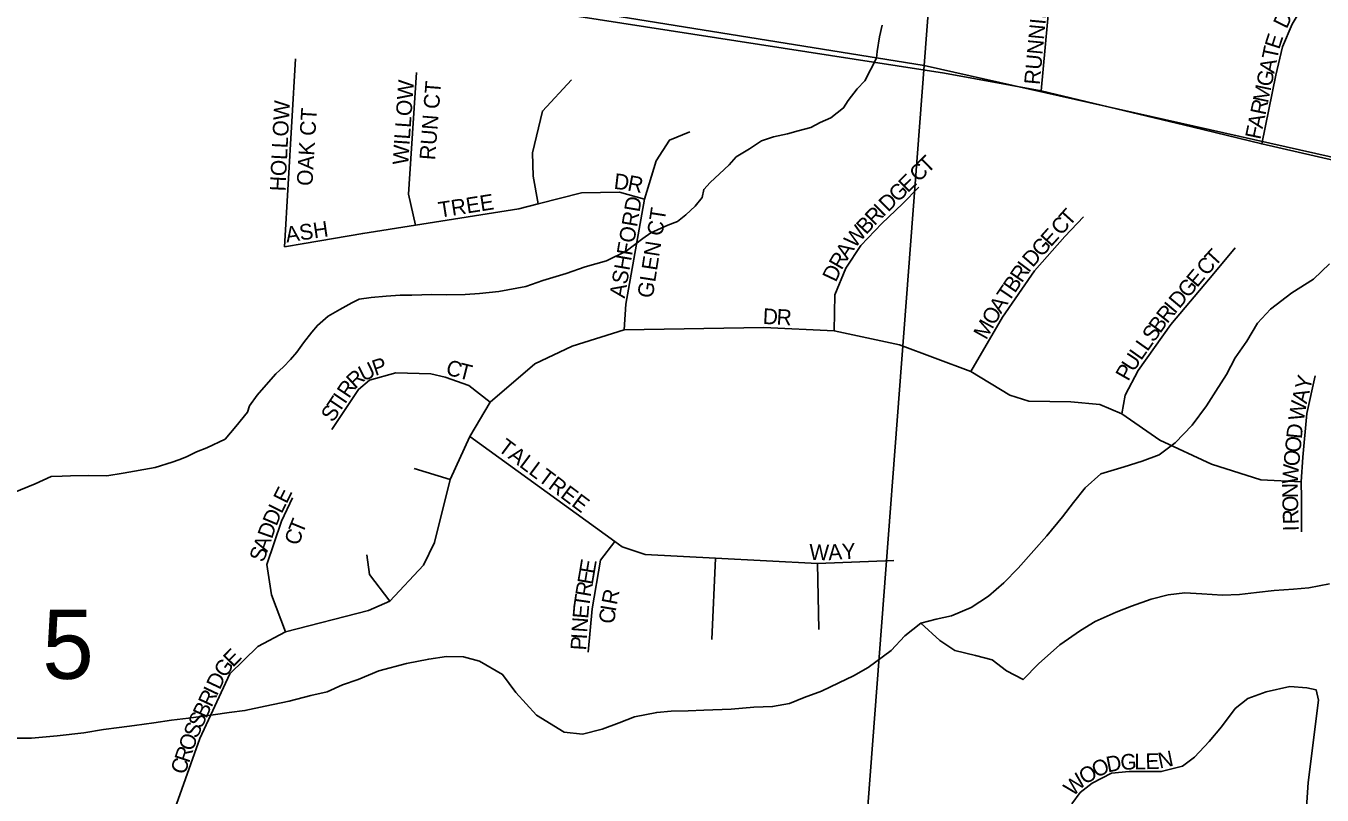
# Model space of a CAD drawing. Extents: x 1310247 to 1552180, y 377264 to 706493.
# Drawn here: x 1416553 to 1420689, y 499172 to 501626 of the extents above; entities that cross this region are included whole.
import ezdxf

# ---------------------------------------------------------------- set-up
doc = ezdxf.new("R2010")
doc.units = 0
for name, color, linetype in [('GM_X_County_Road', 7, 'Continuous'), ('GM_X_Minor_River', 7, 'Continuous'), ('GM_X_Section', 7, 'Continuous'), ('GM_X_Section_Text', 7, 'Continuous'), ('GM_X_Township_Subdivision', 7, 'Continuous'), ('GM_X_Township_Subdivision_Text', 7, 'Continuous')]:
    doc.layers.add(name, color=color, linetype=linetype)

msp = doc.modelspace()

# ---------------------------------------------------------------- linework, layer by layer
at = {"layer": 'GM_X_County_Road'}
msp.add_lwpolyline([(1415749, 502091.3), (1416875.5, 501900.5), (1417651.8, 501760.2), (1419484.2, 501475.1), (1419792.8, 501418.4), (1420274, 501304.1), (1420497, 501249.5), (1421128.3, 501105.3), (1421506.2, 501017.5), (1421826.8, 500944.1), (1423039.1, 500645.1), (1423316.3, 500584.1), (1423856.7, 500469), (1424610.8, 500293.5), (1424806.2, 500257.1), (1425380.7, 500252.2)], dxfattribs=at)
at = {"layer": 'GM_X_Minor_River'}
for points in [[(1416811, 500190.1), (1416863, 500199), (1416965.2, 500217), (1417019.5, 500234), (1417041.6, 500241.5), (1417065.7, 500251.1), (1417098, 500266.5), (1417130.2, 500279.8), (1417188.6, 500306.8), (1417223.4, 500348.2), (1417260.3, 500393.6), (1417266.7, 500413.6), (1417291.3, 500447.2), (1417320, 500480.7), (1417350.6, 500516.2), (1417375, 500537.8), (1417397.5, 500561.5), (1417417.9, 500585.1), (1417438.5, 500614.8), (1417465.1, 500648.4), (1417483.5, 500670.1), (1417518.1, 500699.5), (1417554.4, 500720.9), (1417592.8, 500742.2), (1417617, 500753.7), (1417655, 500758.9), (1417703, 500764), (1417747, 500767.1), (1417784.9, 500766.3), (1417848.9, 500769), (1417894.8, 500768), (1417954.7, 500768.8), (1418000.6, 500771.9), (1418062.7, 500778.6), (1418148.8, 500794.9), (1418203.1, 500813.8), (1418277.5, 500836.4), (1418337.8, 500857.2), (1418406, 500875.9), (1418468.5, 500906.8), (1418521.3, 500947.8), (1418547.6, 500965.4), (1418602, 500990.3), (1418632.2, 501001.8), (1418658.6, 501023.3), (1418689.1, 501050.8), (1418711.6, 501078.4), (1418716.1, 501104.5), (1418736.5, 501126.1), (1418767, 501153.6), (1418797.6, 501183.1), (1418820.1, 501208.7), (1418862.5, 501233.9), (1418900.9, 501259.2), (1418939.1, 501272.5), (1418983.3, 501281.6), (1419017.4, 501291), (1419057.5, 501302.2), (1419087.8, 501317.6), (1419122.1, 501333), (1419162.6, 501364.3), (1419177.1, 501388.1), (1419205.8, 501425.6), (1419230.3, 501451.2), (1419267.7, 501522.8), (1419270.1, 501544.8), (1419277, 501590.8), (1419285.8, 501628.8)], [(1416522.7, 499353), (1416570.8, 499353.5), (1416653.3, 499361), (1416737.9, 499370.5), (1416800.4, 499380.6), (1416850.8, 499387.1), (1416899.2, 499393.6), (1416961.6, 499401.8), (1417018, 499410.1), (1417072.4, 499416.5), (1417151, 499428.1), (1417201.4, 499434.6), (1417251.8, 499441.1), (1417316.4, 499455.2), (1417393.1, 499470.9), (1417461.9, 499488.9), (1417514.4, 499501.3), (1417563.3, 499523.9), (1417613.9, 499540.4), (1417679, 499568.5), (1417768, 499591.9), (1417838.6, 499605.8), (1417895.1, 499614.1), (1417949.2, 499612.5), (1418001, 499598.9), (1418074, 499556.5), (1418116.4, 499499), (1418182.5, 499426.8), (1418271.2, 499371.9), (1418329.3, 499366.1), (1418392, 499382.2), (1418446.7, 499402.6), (1418495.5, 499421.2), (1418566.1, 499435.1), (1418612.4, 499439.7), (1418666.6, 499440.1), (1418716.9, 499442.6), (1418803.3, 499446), (1418875.7, 499451.8), (1418935.9, 499454), (1418990.4, 499464.3), (1419037.1, 499483), (1419091.9, 499503.4), (1419146.9, 499529.8), (1419193.7, 499552.5), (1419240.7, 499579.1), (1419314.5, 499633.1), (1419358, 499679.9), (1419409.4, 499720.5), (1419457.9, 499733.1), (1419506.4, 499743.6), (1419569.4, 499769.8), (1419624.7, 499806.3), (1419674.1, 499848.9), (1419719.6, 499895.7), (1419769.5, 499952.4), (1419811, 499999.3), (1419860.9, 500060), (1419896.4, 500105), (1419933.9, 500152.1), (1419983.4, 500196.7), (1420058.3, 500218.5), (1420115, 500236.9), (1420169.8, 500257.3), (1420221.1, 500295.8), (1420274.9, 500352.4), (1420320.9, 500413.2), (1420350.4, 500460.5), (1420384, 500513.7), (1420411.7, 500567), (1420449.4, 500620), (1420483.2, 500677.2), (1420524.7, 500722.1), (1420592.4, 500774.2), (1420662, 500818.3), (1420713.6, 500866.9)], [(1416512.4, 500136), (1416582.9, 500164.7), (1416633.2, 500187.7), (1416669.2, 500189), (1416695.2, 500190.5), (1416753.1, 500191.3), (1416811, 500190.1)], [(1419409.4, 499720.5), (1419470, 499664.5), (1419517.2, 499632.9), (1419583, 499616.9), (1419636.7, 499603.2), (1419681.9, 499567.7), (1419735.2, 499540), (1419784.9, 499590.6), (1419852.9, 499650.8), (1419918.5, 499697), (1419965.5, 499725.6), (1420032.6, 499755.7), (1420081.3, 499774.3), (1420144.2, 499796.5), (1420198.8, 499810.8), (1420251.1, 499817.3), (1420305.2, 499813.6), (1420371.3, 499809.6), (1420425.6, 499812), (1420480, 499818.3), (1420536.4, 499824.6), (1420598.7, 499828.8), (1420647, 499833.3), (1420713.6, 499845.3)]]:
    msp.add_lwpolyline(points, dxfattribs=at)
at = {"layer": 'GM_X_Section'}
for points in [[(1414533.6, 506397), (1419763.1, 506010.4), (1419420.1, 501499.9), (1414234.1, 502333.5)], [(1419880.8, 505993.9), (1425189.8, 505587.6), (1424746.1, 500303.3), (1419420.1, 501499.9), (1419763.1, 506010.4)], [(1419420.1, 501499.9), (1419004.7, 496044.9), (1413821.6, 496918.4), (1414234.1, 502333.5)], [(1419420.1, 501499.9), (1424746.1, 500303.3), (1424307.8, 494896.9), (1419004.7, 496044.9)]]:
    msp.add_lwpolyline(points, close=True, dxfattribs=at)
at = {"layer": 'GM_X_Township_Subdivision'}
for points in [[(1419792.8, 501418.4), (1419825.8, 501777.5), (1419857.2, 502127.1), (1419891.5, 502509.5)], [(1420497, 501249.5), (1420542.3, 501469), (1420563.3, 501559.3), (1420593.7, 501631.9), (1420660, 501742)], [(1417378, 500921.1), (1417413.2, 501520.9)], [(1417795.9, 500990.4), (1417774, 501089.5), (1417800, 501477.5)], [(1418188.1, 501058.3), (1418171.9, 501146.9), (1418170, 501220.9), (1418201.5, 501354.2), (1418294.7, 501453.7)], [(1418462.4, 500656.4), (1418467.9, 500737.9), (1418527.1, 501072.9), (1418564.2, 501195), (1418606.7, 501261.7), (1418671.5, 501287.6)], [(1419132.2, 500652.7), (1419134.1, 500767.5), (1419169.2, 500852.6), (1419217.3, 500924.8), (1419284, 500995.1), (1419350.6, 501058.1), (1419402.4, 501111.8)], [(1417378, 500921.1), (1417441, 500932.2), (1417627.8, 500963.7), (1417795.9, 500990.4), (1418125.8, 501042.8), (1418188.1, 501058.3), (1418326.3, 501092.9), (1418447.6, 501095.1), (1418527.1, 501072.9)], [(1419568.9, 500523.2), (1419670.1, 500696.2), (1419772, 500844.4), (1419868.7, 500953.7), (1419927.9, 501017.3)], [(1420050, 500388), (1420061.1, 500448.2), (1420102.3, 500526.2), (1420206.9, 500673.5), (1420344.3, 500835.7), (1420411.8, 500918.3)], [(1417033.9, 499142.6), (1417107.9, 499351.8), (1417204.1, 499559), (1417292.9, 499646), (1417381.7, 499692.3), (1417646.3, 499760.6), (1417714.8, 499790.2), (1417822.1, 499905), (1417857.3, 499977.1), (1417907.3, 500178.9), (1417970.2, 500315.9), (1418034.9, 500425.1), (1418177.4, 500547.2), (1418295.9, 500604.6), (1418462.4, 500656.4), (1418908.3, 500663.8), (1419132.2, 500652.7), (1419341.3, 500608.3), (1419568.9, 500523.2), (1419692.9, 500447.3), (1419754, 500428.8), (1419887.2, 500426.9), (1419979.7, 500417.7), (1420050, 500388), (1420171.2, 500303.8), (1420336.9, 500227), (1420494.1, 500178), (1420622.2, 500171.5)], [(1417529.8, 500338.1), (1417614.9, 500465.8), (1417650.1, 500495.4), (1417733.3, 500519.5), (1417845.5, 500515.5), (1417890.6, 500504.7), (1417966.5, 500478.8), (1418034.9, 500425.1)], [(1420623.7, 500012), (1420623.5, 500119.3), (1420622.2, 500171.5), (1420627.6, 500249.6), (1420641, 500388.9), (1420667.2, 500509.3)], [(1417970.2, 500315.9), (1418432.3, 499981.1), (1418455.5, 499963.5), (1418528.8, 499938.8), (1418753.2, 499927.4), (1419079.5, 499910.8), (1419322.6, 499920)], [(1417792.5, 500214.1), (1417907.3, 500178.9)], [(1417381.7, 499692.3), (1417336.6, 499810.6), (1417322, 499907.4), (1417368.8, 500045.7), (1417404, 500119.7)], [(1418347.7, 499627.3), (1418360.6, 499766.2), (1418386.5, 499921.6), (1418432.3, 499981.1)], [(1417714.8, 499790.2), (1417650.1, 499875.3), (1417640.8, 499938.3)], [(1418741.7, 499668.1), (1418753.2, 499927.4)], [(1419084, 499699.9), (1419079.5, 499910.8)], [(1419891.3, 499143.8), (1419917.8, 499179.8), (1419955.7, 499209.5), (1420017.4, 499241.1), (1420073.6, 499246.7), (1420176, 499246.4), (1420243.8, 499264.1), (1420281.9, 499292.6), (1420329.2, 499342.2), (1420368.4, 499389.4), (1420412.5, 499448.1), (1420452.2, 499479.9), (1420511.1, 499500.7), (1420586.9, 499518), (1420640.7, 499514), (1420670.6, 499506.9), (1420677.9, 499474.6), (1420645.2, 499211.9), (1420623.5, 498891.8)]]:
    msp.add_lwpolyline(points, dxfattribs=at)

# ---------------------------------------------------------------- texts
at = {"layer": 'GM_X_Section_Text'}
msp.add_text('5', height=221, rotation=0, dxfattribs=at).set_placement((1416605.3, 499542.4))
at = {"layer": 'GM_X_Township_Subdivision_Text'}
for s, rotation, p in [('RUNNING', 84.6453, (1419788.2, 501436.6)), ('D', 64.08, (1420576, 501614.3)), ('E', 72.0014, (1420552.5, 501548.7)), ('T', 78.1475, (1420545.7, 501515.6)), ('G', 78.1477, (1420527.6, 501429.5)), ('A', 78.135, (1420536.6, 501472.6)), ('WILLOW', 86.0551, (1417772.9, 501181.2)), ('RUN CT', 85.5158, (1417858.7, 501196.5)), ('M', 78.1399, (1420516.7, 501377.8)), ('HOLLOW', 87.1374, (1417381.3, 501097.4)), ('OAK CT', 86.6333, (1417467.2, 501114.4)), ('R', 78.1376, (1420508.6, 501339.1)), ('A', 78.1477, (1420499.5, 501296)), ('F', 78.1409, (1420492.3, 501261.5)), ('T', 44.3548, (1419430.1, 501152.9)), ('D', 353.34, (1418427.6, 501106.4)), ('E', 44.3636, (1419367.1, 501091.4)), ('C', 44.3474, (1419401.7, 501125.2)), ('R', 349.1782, (1418470.4, 501101.4)), ('G', 44.3509, (1419335.7, 501060.6)), ('TREE', 8.8418, (1417873.3, 501013.8)), ('ASHFORD', 80.2477, (1418463.9, 500755.3)), ('D', 44.3663, (1419304.2, 501029.9)), ('GLEN CT', 81.1789, (1418553.2, 500755.2)), ('R', 45.7385, (1419261.1, 500986.3)), ('I', 44.459, (1419288.5, 501014.5)), ('T', 48.0057, (1419882.6, 500984)), ('ASH', 8.4262, (1417385, 500934.6)), ('W', 50.5367, (1419198.4, 500914.1)), ('B', 46.8808, (1419234.2, 500957.6)), ('C', 48.0065, (1419856.1, 500954.6)), ('G', 48.0071, (1419794.3, 500885.9)), ('E', 48.0167, (1419823.7, 500918.6)), ('R', 60.0171, (1419155.9, 500844.7)), ('A', 56.9647, (1419175.3, 500878.4)), ('D', 49.215, (1419765.7, 500852.8)), ('T', 47.5995, (1420347.1, 500855.4)), ('D', 64.8524, (1419137.7, 500805.8)), ('R', 55.8317, (1419731.2, 500803.6)), ('I', 53.0951, (1419753.1, 500835.9)), ('C', 48.9523, (1420321.3, 500825.8)), ('B', 55.8455, (1419709, 500770.9)), ('E', 50.0195, (1420290.3, 500788.9)), ('T', 55.825, (1419689.2, 500741.7)), ('D', 50.0139, (1420233.8, 500721.5)), ('G', 50.0211, (1420262.1, 500755.2)), ('A', 56.5615, (1419665, 500705.2)), ('I', 50.1525, (1420219.7, 500704.6)), ('D', 357.1687, (1418903.7, 500675.1)), ('R', 356.8411, (1418947.6, 500672.9)), ('O', 59.8159, (1419643.3, 500667.8)), ('B', 54.3056, (1420172.5, 500642.2)), ('R', 51.4445, (1420195.2, 500673.9)), ('M', 60.8561, (1419617.7, 500621.8)), ('S', 54.7259, (1420152.2, 500613.6)), ('L', 54.745, (1420131.9, 500584.8)), ('U', 56.7736, (1420087.8, 500519.6)), ('L', 54.8435, (1420111.7, 500556.1)), ('U', 25.8515, (1417629.8, 500490.2)), ('P', 18.5041, (1417667.9, 500508.7)), ('C', 343.7811, (1417890, 500514.9)), ('T', 345.8753, (1417929.9, 500503.3)), ('P', 60.3483, (1420070.8, 500489.8)), ('R', 56.1988, (1417583.8, 500435.1)), ('R', 42.3374, (1417603.7, 500465.6)), ('Y', 75.969, (1420650.7, 500460.8)), ('I', 56.2103, (1417571.5, 500416.9)), ('A', 76.0936, (1420640.1, 500418.1)), ('S', 56.2076, (1417532.4, 500358.3)), ('T', 56.2, (1417552, 500387.6)), ('W', 79.9794, (1420630.4, 500362.6)), ('D', 84.1183, (1420624.6, 500306.7)), ('TALLTREE', 323.1301, (1418056.4, 500272.8)), ('O', 84.0991, (1420620.1, 500262.9)), ('O', 84.11, (1420615.6, 500219.1)), ('W', 86.0036, (1420611.7, 500162.5)), ('N', 91.1038, (1420612.5, 500119.7)), ('E', 63.4288, (1417384.9, 500098.7)), ('O', 91.5192, (1420613.7, 500075.8)), ('D', 67.0927, (1417352.5, 500027.4)), ('L', 63.661, (1417369.3, 500067.2)), ('R', 91.5257, (1420614.7, 500036.2)), ('D', 70.3866, (1417338, 499986.6)), ('T', 67.6786, (1417435.9, 500002.2)), ('C', 72.3983, (1417424.3, 499965.5)), ('I', 91.5299, (1420615.3, 500014.2)), ('S', 70.3986, (1417311.5, 499912)), ('A', 70.3969, (1417323.3, 499945.2)), ('W', 358.3101, (1419052.4, 499922.5)), ('A', 3.6989, (1419114.7, 499920.9)), ('Y', 3.9475, (1419158.8, 499923.7)), ('E', 80.2682, (1418367.6, 499875.6)), ('E', 80.2682, (1418361.7, 499840.9)), ('R', 80.35, (1418355, 499801.8)), ('T', 81.6381, (1418350, 499767.3)), ('R', 79.0163, (1418438.7, 499776.3)), ('E', 85.2681, (1418347.2, 499733.1)), ('C', 83.1355, (1418430.5, 499716.2)), ('I', 80.5377, (1418435.2, 499754.9)), ('N', 86.2592, (1418344.3, 499689.4)), ('P', 86.2541, (1418340.6, 499632.3)), ('I', 86.2383, (1418342.9, 499667.4)), ('E', 45.5409, (1417213.5, 499577.2)), ('G', 54.5487, (1417189.3, 499543)), ('D', 64.7692, (1417171.7, 499505.2)), ('R', 64.7711, (1417145.5, 499449.5)), ('I', 64.7744, (1417162.3, 499485.3)), ('B', 64.7763, (1417128.6, 499413.7)), ('S', 64.9501, (1417113.7, 499381.8)), ('S', 66.6256, (1417099.9, 499349.9)), ('O', 70.746, (1417085.7, 499309.2)), ('R', 71.4892, (1417073.2, 499271.8)), ('D', 11.0742, (1420005.6, 499243.5)), ('G', 2.4924, (1420046.8, 499251.7)), ('L', 0.6967, (1420090.4, 499253.6)), ('E', 1.4759, (1420126.3, 499254.1)), ('N', 11.6312, (1420171.1, 499256.1)), ('C', 71.4767, (1417060.6, 499234.3)), ('O', 32.1259, (1419933, 499203.2)), ('O', 25.1377, (1419968.9, 499225.8)), ('W', 44.2748, (1419894.3, 499165))]:
    msp.add_text(s, height=50, rotation=rotation, dxfattribs=at).set_placement(p)

doc.saveas('drawing.dxf')
